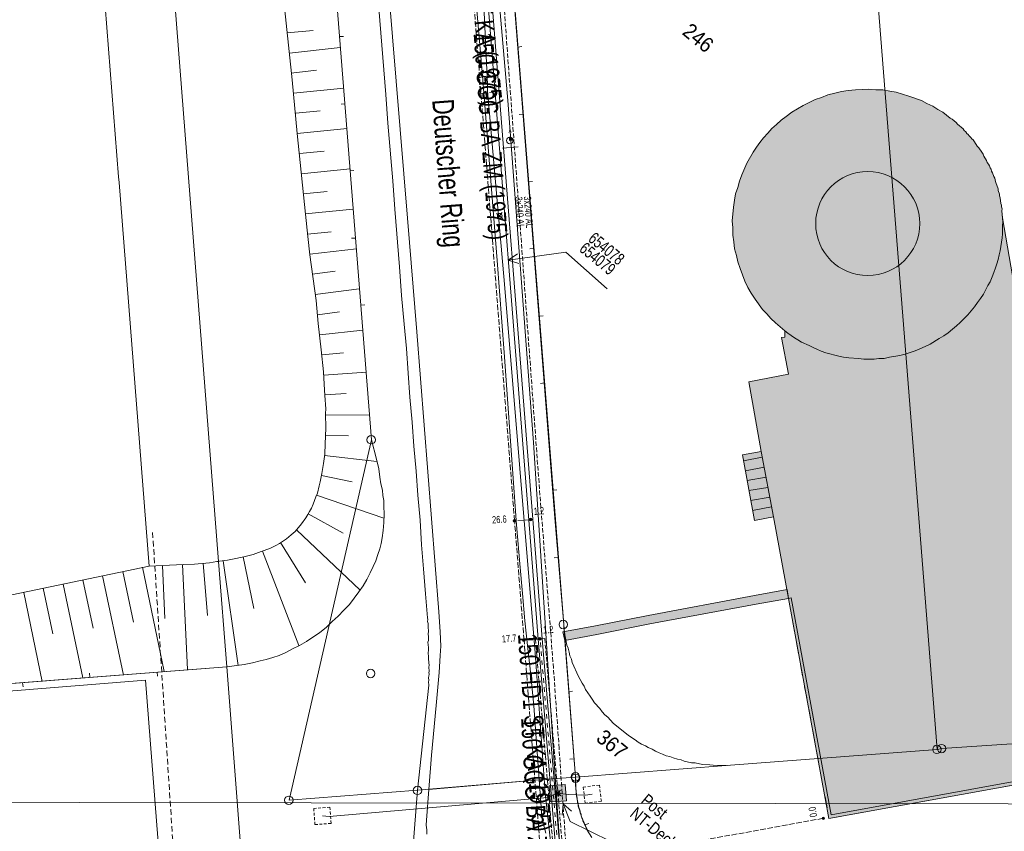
# Model space of a CAD drawing. Header units: metres. Extents: x -740 to 758, y -633 to 854.
# Tile 517 of 656: x -131 to -58, y -125 to -65. Entities that reach past the tile are written whole.
import ezdxf

# ---------------------------------------------------------------- set-up
doc = ezdxf.new("R2010")
doc.units = ezdxf.units.M
doc.header["$MEASUREMENT"] = 0
for name, pattern in [('208_125', [0.3328, 0.208, -0.1248]), ('333_125', [0.4576, 0.3328, -0.1248]), ('333_333', [0.6656, 0.3328, -0.3328]), ('416_125', [0.5408, 0.416, -0.1248]), ('416_208', [0.624, 0.416, -0.208]), ('832_832', [1.664, 0.832, -0.832])]:
    doc.linetypes.add(name, pattern=pattern)
for name, color, linetype in [('Gas.LOVION', 7, 'Continuous'), ('Gis.LOVION', 7, 'Continuous'), ('Grundkarte.LOVION', 7, 'Continuous'), ('Grundkarte_Text.LOVION', 7, 'Continuous'), ('Strom.LOVION', 7, 'Continuous'), ('StromBemass.LOVION', 7, 'Continuous'), ('Telko.LOVION', 7, 'Continuous'), ('ViewBounds.LOVION', 7, 'Continuous'), ('Wasser.LOVION', 7, 'Continuous')]:
    doc.layers.add(name, color=color, linetype=linetype)
doc.styles.add('ERSTELLTER_STIL_1', font='arial.ttf')

msp = doc.modelspace()

# ---------------------------------------------------------------- hatches: boundary and pattern name
at = {"layer": 'Grundkarte.LOVION', "linetype": 'Continuous', "lineweight": 18}
for points in [[(-75.529, -73.226), (-75.852, -73.553), (-76.142, -73.907), (-76.374, -74.254), (-76.633, -74.634), (-77.085, -75.447), (-77.473, -76.313), (-77.635, -76.772), (-77.765, -77.257), (-77.927, -77.717), (-77.999, -78.196), (-78.096, -78.708), (-78.175, -79.721), (-78.123, -80.248), (-78.13, -80.781), (-78.052, -81.275), (-78.001, -81.802), (-77.864, -82.292), (-77.76, -82.754), (-77.591, -83.27), (-77.428, -83.727), (-77.233, -84.21), (-77.012, -84.661), (-76.764, -85.08), (-76.484, -85.526), (-75.935, -86.3), (-75.608, -86.623), (-75.308, -86.977), (-74.98, -87.3), (-74.273, -87.881), (-74.286, -88.355), (-74.52, -88.378), (-74.017, -91.107), (-76.948, -91.66), (-76.029, -96.831), (-75.112, -101.677), (-74.016, -107.747), (-71.002, -124.063), (-18.957, -114.659), (-19.018, -114.34), (-19.061, -114.197), (-18.801, -114.142), (-24.538, -82.664), (-24.656, -82.675), (-24.699, -82.532), (-25.774, -82.726), (-25.794, -82.816), (-56.68, -87.964), (-58.127, -79.505), (-58.179, -78.978), (-58.164, -78.829), (-58.207, -78.685), (-58.219, -78.568), (-58.262, -78.424), (-58.303, -78.015), (-58.346, -77.871), (-58.358, -77.754), (-58.445, -77.467), (-58.456, -77.35), (-58.543, -77.063), (-58.613, -76.951), (-58.657, -76.808), (-58.668, -76.691), (-58.712, -76.547), (-58.782, -76.436), (-58.869, -76.149), (-58.939, -76.037), (-58.983, -75.894), (-59.053, -75.783), (-59.096, -75.639), (-59.166, -75.528), (-59.269, -75.39), (-59.312, -75.246), (-59.522, -74.912), (-59.566, -74.769), (-59.668, -74.631), (-59.878, -74.297), (-60.006, -74.191), (-60.216, -73.857), (-60.319, -73.719), (-60.415, -73.64), (-60.485, -73.528), (-60.614, -73.423), (-60.684, -73.311), (-60.78, -73.232), (-60.85, -73.121), (-60.978, -73.015), (-61.048, -72.904), (-61.466, -72.56), (-61.568, -72.423), (-61.858, -72.185), (-62.013, -72.111), (-62.559, -71.662), (-62.933, -71.463), (-63.313, -71.204), (-63.746, -71.01), (-64.152, -70.784), (-65.071, -70.46), (-65.556, -70.33), (-66.015, -70.168), (-66.495, -70.097), (-67.007, -69.999), (-67.54, -69.992), (-68.046, -69.953), (-69.047, -69.991), (-69.574, -70.043), (-70.069, -70.121), (-70.558, -70.257), (-71.079, -70.367), (-71.563, -70.562), (-72.02, -70.725), (-72.922, -71.168), (-73.761, -71.664), (-74.174, -71.97), (-74.561, -72.245), (-74.884, -72.572), (-75.238, -72.872)], [(-75.112, -101.677), (-76.029, -96.831), (-77.423, -97.085), (-76.532, -101.964)], [(-74.111, -107.077), (-76.521, -107.519), (-84.415, -109), (-88.33, -109.767), (-90.74, -110.21), (-90.586, -110.875), (-88.209, -110.406), (-84.294, -109.639), (-76.399, -108.158), (-74.016, -107.747)]]:
    msp.add_hatch(color=254, dxfattribs=at).paths.add_polyline_path(points)
at = {"layer": 'StromBemass.LOVION', "linetype": 'Continuous', "lineweight": 13}
for points in [[(-94.259, -102.046), (-94.252, -102.036), (-94.246, -102.026), (-94.242, -102.015), (-94.239, -102.004), (-94.238, -101.992), (-94.238, -101.98), (-94.239, -101.969), (-94.242, -101.957), (-94.247, -101.946), (-94.252, -101.936), (-94.259, -101.927), (-94.267, -101.918), (-94.276, -101.911), (-94.286, -101.904), (-94.297, -101.9), (-94.308, -101.896), (-94.32, -101.894), (-94.331, -101.893), (-94.343, -101.894), (-94.355, -101.896), (-94.366, -101.9), (-94.376, -101.905), (-94.386, -101.911), (-94.395, -101.919), (-94.403, -101.927), (-94.41, -101.937), (-94.416, -101.947), (-94.42, -101.958), (-94.423, -101.969), (-94.424, -101.981), (-94.424, -101.993), (-94.423, -102.004), (-94.42, -102.016), (-94.416, -102.027), (-94.41, -102.037), (-94.403, -102.046), (-94.395, -102.055), (-94.386, -102.062), (-94.376, -102.069), (-94.365, -102.074), (-94.354, -102.077), (-94.343, -102.079), (-94.331, -102.08), (-94.319, -102.079), (-94.308, -102.077), (-94.296, -102.073), (-94.286, -102.068), (-94.276, -102.062), (-94.267, -102.054)], [(-93.052, -101.949), (-93.045, -101.939), (-93.039, -101.929), (-93.035, -101.918), (-93.032, -101.906), (-93.03, -101.895), (-93.03, -101.883), (-93.032, -101.871), (-93.035, -101.86), (-93.039, -101.849), (-93.045, -101.838), (-93.052, -101.829), (-93.06, -101.82), (-93.069, -101.813), (-93.079, -101.806), (-93.09, -101.801), (-93.101, -101.798), (-93.113, -101.795), (-93.125, -101.795), (-93.137, -101.795), (-93.148, -101.798), (-93.159, -101.801), (-93.17, -101.807), (-93.18, -101.813), (-93.189, -101.82), (-93.197, -101.829), (-93.204, -101.839), (-93.21, -101.849), (-93.214, -101.86), (-93.217, -101.872), (-93.219, -101.883), (-93.219, -101.895), (-93.217, -101.907), (-93.214, -101.918), (-93.21, -101.929), (-93.204, -101.94), (-93.197, -101.949), (-93.189, -101.958), (-93.18, -101.965), (-93.17, -101.972), (-93.159, -101.977), (-93.148, -101.98), (-93.136, -101.982), (-93.124, -101.983), (-93.112, -101.982), (-93.101, -101.98), (-93.09, -101.976), (-93.079, -101.971), (-93.069, -101.965), (-93.06, -101.957)], [(-93.555, -110.909), (-93.549, -110.899), (-93.543, -110.889), (-93.539, -110.878), (-93.536, -110.867), (-93.534, -110.855), (-93.535, -110.844), (-93.536, -110.832), (-93.539, -110.821), (-93.543, -110.81), (-93.549, -110.8), (-93.556, -110.791), (-93.564, -110.782), (-93.573, -110.775), (-93.582, -110.769), (-93.593, -110.764), (-93.604, -110.76), (-93.615, -110.758), (-93.627, -110.758), (-93.639, -110.758), (-93.65, -110.761), (-93.661, -110.764), (-93.671, -110.769), (-93.681, -110.775), (-93.69, -110.783), (-93.698, -110.791), (-93.705, -110.801), (-93.71, -110.811), (-93.715, -110.822), (-93.717, -110.833), (-93.719, -110.844), (-93.719, -110.856), (-93.717, -110.868), (-93.714, -110.879), (-93.71, -110.89), (-93.705, -110.9), (-93.698, -110.909), (-93.69, -110.917), (-93.681, -110.925), (-93.671, -110.931), (-93.66, -110.936), (-93.649, -110.939), (-93.638, -110.942), (-93.626, -110.942), (-93.615, -110.942), (-93.603, -110.939), (-93.592, -110.936), (-93.582, -110.931), (-93.572, -110.925), (-93.563, -110.917)], [(-92.363, -110.803), (-92.356, -110.794), (-92.35, -110.784), (-92.346, -110.773), (-92.343, -110.762), (-92.342, -110.75), (-92.342, -110.738), (-92.343, -110.727), (-92.346, -110.716), (-92.35, -110.705), (-92.356, -110.695), (-92.363, -110.685), (-92.371, -110.677), (-92.38, -110.669), (-92.39, -110.663), (-92.4, -110.658), (-92.411, -110.655), (-92.423, -110.653), (-92.434, -110.652), (-92.446, -110.653), (-92.457, -110.655), (-92.469, -110.658), (-92.479, -110.663), (-92.489, -110.67), (-92.498, -110.677), (-92.506, -110.686), (-92.513, -110.695), (-92.518, -110.705), (-92.522, -110.716), (-92.525, -110.727), (-92.527, -110.739), (-92.527, -110.751), (-92.525, -110.762), (-92.522, -110.773), (-92.518, -110.784), (-92.512, -110.794), (-92.505, -110.804), (-92.497, -110.812), (-92.488, -110.82), (-92.479, -110.826), (-92.468, -110.831), (-92.457, -110.834), (-92.445, -110.837), (-92.434, -110.837), (-92.422, -110.836), (-92.411, -110.834), (-92.4, -110.831), (-92.389, -110.826), (-92.379, -110.819), (-92.37, -110.812)], [(-71.347, -124.118), (-71.34, -124.108), (-71.334, -124.098), (-71.33, -124.086), (-71.327, -124.075), (-71.326, -124.063), (-71.326, -124.051), (-71.327, -124.039), (-71.33, -124.027), (-71.335, -124.016), (-71.34, -124.006), (-71.348, -123.996), (-71.356, -123.987), (-71.365, -123.979), (-71.375, -123.973), (-71.386, -123.968), (-71.398, -123.964), (-71.409, -123.962), (-71.421, -123.961), (-71.433, -123.962), (-71.445, -123.964), (-71.457, -123.968), (-71.468, -123.973), (-71.478, -123.98), (-71.487, -123.987), (-71.495, -123.996), (-71.502, -124.006), (-71.508, -124.017), (-71.512, -124.028), (-71.515, -124.039), (-71.517, -124.051), (-71.517, -124.063), (-71.515, -124.075), (-71.512, -124.087), (-71.508, -124.098), (-71.502, -124.109), (-71.495, -124.118), (-71.486, -124.127), (-71.477, -124.135), (-71.467, -124.141), (-71.456, -124.146), (-71.445, -124.15), (-71.433, -124.152), (-71.421, -124.153), (-71.409, -124.152), (-71.397, -124.15), (-71.386, -124.146), (-71.375, -124.141), (-71.365, -124.134), (-71.355, -124.127)]]:
    msp.add_hatch(color=7, dxfattribs=at).paths.add_polyline_path(points)
at = {"layer": 'Telko.LOVION', "linetype": 'Continuous', "lineweight": 13}
for points in [[(-94.424, -73.743), (-94.44, -73.73), (-94.448, -73.642), (-94.577, -73.537), (-94.606, -73.54), (-94.638, -73.513), (-94.697, -73.519), (-94.687, -73.769)], [(-90.562, -121.557), (-91.749, -121.658), (-91.677, -122.848), (-90.474, -122.76)]]:
    msp.add_hatch(color=7, dxfattribs=at).paths.add_polyline_path(points)

# ---------------------------------------------------------------- linework, layer by layer
at = {"layer": 'Gas.LOVION', "color": 1, "linetype": 'Continuous', "lineweight": 18}
msp.add_lwpolyline([(-90.487, -130.18), (-90.516, -129.887), (-90.749, -129.614), (-90.777, -129.026), (-91.412, -119.512), (-92.926, -96.163), (-94.83, -70.798), (-96.651, -49.755), (-98.916, -26.893), (-100.112, -17.833)], dxfattribs=at)
at = {"layer": 'Gis.LOVION', "color": 44, "linetype": '416_208', "lineweight": 18}
msp.add_lwpolyline([(-121.164, -102.84), (-119.175, -133.31)], dxfattribs=at)
at = {"layer": 'Grundkarte.LOVION', "color": 8, "linetype": 'Continuous', "lineweight": 18}
for points in [[(-91.732, -96.741), (-96.939, -30.483), (-96.995, -29.306), (-96.907, -28.086), (-96.697, -26.913), (-96.428, -25.734), (-96.063, -24.634), (-95.58, -23.523), (-95.033, -22.464), (-94.364, -21.453), (-93.63, -20.495), (-92.8, -19.616), (-91.932, -18.821), (-70.791, -20.419)], [(-70.745, -20.888), (-62.988, -118.964), (-78.305, -120.107), (-78.539, -120.13), (-79.604, -120.116), (-79.844, -120.08), (-80.377, -120.073), (-80.921, -119.949), (-81.187, -119.946), (-81.732, -119.821), (-81.977, -119.727), (-82.249, -119.665), (-82.554, -119.577), (-82.799, -119.482), (-83.071, -119.42), (-83.349, -119.3), (-83.595, -119.206), (-83.873, -119.085), (-84.124, -118.932), (-84.402, -118.812), (-84.621, -118.685), (-84.899, -118.565), (-85.15, -118.412), (-85.375, -118.227), (-85.878, -117.921), (-87.003, -116.997), (-87.4, -116.563), (-87.625, -116.378), (-87.823, -116.161), (-87.995, -115.912), (-88.393, -115.478), (-88.565, -115.229), (-88.705, -115.006), (-89.049, -114.507), (-89.163, -114.253), (-89.303, -114.03), (-89.448, -113.748), (-89.588, -113.526), (-90.043, -112.506), (-90.098, -112.246), (-90.211, -111.991), (-90.266, -111.73), (-90.354, -111.443), (-90.435, -111.214), (-90.6, -110.433), (-90.623, -110.198), (-90.678, -109.938), (-90.674, -109.671), (-96.939, -30.483)], [(-110.136, -30.029), (-108.387, -52.144), (-107.699, -61.002), (-104.931, -95.962), (-111.034, -122.716), (-101.531, -121.964), (-102.119, -129.558), (-102.288, -130.55), (-102.689, -131.89), (-114.13, -132.772), (-115.666, -112.824), (-116.284, -104.993), (-119.64, -61.904), (-121.097, -43.367), (-119.64, -61.904), (-116.284, -104.993), (-115.666, -112.824), (-114.13, -132.772), (-119.996, -133.227), (-185.413, -138.264)], [(-96.939, -30.483), (-90.674, -109.671), (-89.804, -120.995), (-92.21, -121.171), (-100.387, -121.882), (-101.531, -121.964), (-111.034, -122.716), (-104.931, -95.962), (-107.699, -61.002)], [(-91.997, -125.17), (-92.084, -124.883), (-92.095, -124.766), (-92.139, -124.622), (-92.15, -124.505), (-92.237, -124.218), (-92.249, -124.101), (-92.292, -123.957), (-92.333, -123.547), (-92.503, -121.2), (-92.892, -115.711), (-93.161, -112.959), (-93.359, -111.234), (-93.569, -109.393), (-93.737, -107.37), (-93.922, -105.171), (-94.176, -102.27), (-95.099, -89.504), (-95.62, -82.668), (-96.693, -68.97), (-99.947, -31.457)], [(-125.826, -49.12), (-124.815, -62.173), (-123.685, -76.456), (-123.645, -76.866), (-121.422, -105.348)], [(-104.931, -95.962), (-107.699, -61.002)], [(-100.827, -125.235), (-100.83, -124.91), (-100.864, -124.559), (-100.84, -124.202), (-100.68, -121.91), (-100.484, -119.379), (-100.136, -115.68), (-99.902, -113.234), (-99.847, -111.987), (-99.798, -111.273), (-99.843, -110.213), (-99.928, -108.744), (-101.576, -87.95), (-102.251, -79.533), (-103.655, -62.764)], [(-104.398, -63.931), (-103.859, -70.351), (-103.711, -72.464), (-103.352, -76.744), (-103.204, -78.858), (-102.845, -83.138), (-102.697, -85.252), (-102.518, -87.392), (-102.34, -89.207), (-102.221, -91.027), (-102.076, -92.816), (-101.925, -94.663), (-101.78, -96.452), (-101.628, -98.299), (-101.483, -100.088), (-101.332, -101.935), (-101.213, -103.756), (-101.068, -105.545), (-100.917, -107.392), (-100.771, -109.181), (-100.76, -109.298), (-100.775, -109.447), (-100.731, -109.591), (-100.72, -109.708), (-100.735, -109.857), (-100.701, -110.208), (-100.716, -110.358), (-100.693, -110.592), (-100.708, -110.741), (-100.696, -110.858), (-100.743, -110.981), (-100.703, -111.391), (-100.712, -111.599), (-100.727, -111.748), (-100.693, -112.099), (-100.708, -112.248), (-100.662, -112.717), (-100.683, -112.808), (-100.649, -113.159), (-100.669, -113.25), (-100.658, -113.367), (-100.673, -113.516), (-100.693, -113.607), (-100.671, -113.841), (-100.691, -113.931), (-100.668, -114.166), (-101.531, -121.964)], [(-106.999, -66.047), (-107.323, -66.049)], [(-93.773, -66.793), (-94.066, -66.822)], [(-107.188, -71.06), (-106.895, -71.032)], [(-93.989, -71.839), (-93.696, -71.81)], [(-106.233, -75.992), (-106.526, -76.02)], [(-93.002, -76.796), (-93.295, -76.825)], [(-106.423, -81.005), (-106.098, -81.003)], [(-93.192, -81.81), (-92.899, -81.781)], [(-105.436, -85.963), (-105.728, -85.991)], [(-92.205, -86.767), (-92.497, -86.796)], [(-105.625, -90.976), (-105.332, -90.947)], [(-92.394, -91.781), (-92.101, -91.752)], [(-90.674, -109.671), (-91.302, -102.048), (-91.732, -96.741)], [(-91.179, -99.672), (-91.472, -99.7)], [(-76.532, -101.964), (-75.112, -101.677)], [(-91.395, -104.717), (-91.103, -104.689)], [(-90.674, -109.671), (-90.586, -110.875), (-89.804, -120.995), (-89.792, -121.112), (-89.782, -121.82), (-89.714, -122.523), (-89.554, -123.246), (-89.368, -123.937), (-89.065, -124.617), (-88.768, -125.238)], [(-150.749, -115.545), (-115.666, -112.824)], [(-190.106, -134.407), (-190.334, -130.558), (-189.158, -130.502), (-188.788, -135.49), (-161.238, -133.417), (-146.512, -132.273), (-146.31, -132.224), (-120.405, -130.253), (-121.689, -113.797), (-151.219, -116.182)], [(-125.847, -113.288), (-125.819, -113.58)], [(-120.802, -113.504), (-120.83, -113.211)], [(-130.773, -114.301), (-130.801, -114.008)], [(-90.012, -114.631), (-90.305, -114.66)], [(-88.596, -125.488), (-88.946, -124.931), (-88.984, -124.846), (-89.028, -124.702), (-89.168, -124.479), (-89.179, -124.362), (-89.249, -124.251), (-89.293, -124.107), (-89.33, -124.022), (-89.374, -123.879), (-89.386, -123.762), (-89.456, -123.65), (-89.467, -123.533), (-89.511, -123.39), (-89.548, -123.305), (-89.592, -123.161), (-89.603, -123.044), (-89.647, -122.901), (-89.681, -122.549), (-89.725, -122.406), (-89.805, -121.586), (-89.79, -121.437), (-89.802, -121.32), (-89.781, -121.229), (-89.804, -120.995), (-78.305, -120.107), (-62.988, -118.964), (-62.643, -118.871), (-52.218, -118.177)], [(-90.228, -119.677), (-89.936, -119.648)], [(-102.119, -129.558), (-101.531, -121.964), (-100.387, -121.882), (-92.21, -121.171), (-89.804, -120.995), (-89.781, -121.229), (-89.802, -121.32), (-89.79, -121.437), (-89.805, -121.586), (-89.725, -122.406), (-89.681, -122.549), (-89.647, -122.901), (-89.603, -123.044), (-89.592, -123.161), (-89.548, -123.305), (-89.511, -123.39), (-89.467, -123.533), (-89.456, -123.65), (-89.386, -123.762), (-89.374, -123.879), (-89.33, -124.022), (-89.293, -124.107), (-89.249, -124.251), (-89.179, -124.362), (-89.168, -124.479), (-89.028, -124.702), (-88.984, -124.846), (-88.946, -124.931), (-88.596, -125.488)], [(-88.816, -124.445), (-89.103, -124.532)]]:
    msp.add_lwpolyline(points, dxfattribs=at)
for points in [[(-70.791, -20.419), (-4.597, -25.445), (-7.673, -71.971), (-10.802, -118.561), (-18.055, -118.147), (-21.332, -117.877), (-31.48, -117.775), (-41.844, -117.872), (-52.218, -118.177), (-62.643, -118.871), (-62.988, -118.964), (-70.745, -20.888)], [(-89.804, -120.995), (-90.674, -109.671), (-90.678, -109.938), (-90.623, -110.198), (-90.6, -110.433), (-90.435, -111.214), (-90.354, -111.443), (-90.266, -111.73), (-90.211, -111.991), (-90.098, -112.246), (-90.043, -112.506), (-89.588, -113.526), (-89.448, -113.748), (-89.303, -114.03), (-89.163, -114.253), (-89.049, -114.507), (-88.705, -115.006), (-88.565, -115.229), (-88.393, -115.478), (-87.995, -115.912), (-87.823, -116.161), (-87.625, -116.378), (-87.4, -116.563), (-87.003, -116.997), (-85.878, -117.921), (-85.375, -118.227), (-85.15, -118.412), (-84.899, -118.565), (-84.621, -118.685), (-84.402, -118.812), (-84.124, -118.932), (-83.873, -119.085), (-83.595, -119.206), (-83.349, -119.3), (-83.071, -119.42), (-82.799, -119.482), (-82.554, -119.577), (-82.249, -119.665), (-81.977, -119.727), (-81.732, -119.821), (-81.187, -119.946), (-80.921, -119.949), (-80.377, -120.073), (-79.844, -120.08), (-79.604, -120.116), (-78.539, -120.13), (-78.305, -120.107)]]:
    msp.add_lwpolyline(points, close=True, dxfattribs=at)
at = {"layer": 'Grundkarte.LOVION', "color": 253, "linetype": 'Continuous', "lineweight": 18}
for points in [[(-96.939, -30.483), (-90.674, -109.671), (-89.804, -120.995), (-92.21, -121.171), (-100.387, -121.882), (-101.531, -121.964), (-100.668, -114.166), (-100.691, -113.931), (-100.671, -113.841), (-100.693, -113.607), (-100.673, -113.516), (-100.658, -113.367), (-100.669, -113.25), (-100.649, -113.159), (-100.683, -112.808), (-100.662, -112.717), (-100.708, -112.248), (-100.693, -112.099), (-100.727, -111.748), (-100.712, -111.599), (-100.703, -111.391), (-100.743, -110.981), (-100.696, -110.858), (-100.708, -110.741), (-100.693, -110.592), (-100.716, -110.358), (-100.701, -110.208), (-100.735, -109.857), (-100.72, -109.708), (-100.731, -109.591), (-100.775, -109.447), (-100.76, -109.298), (-100.771, -109.181), (-100.917, -107.392), (-101.068, -105.545), (-101.213, -103.756), (-101.332, -101.935), (-101.483, -100.088), (-101.628, -98.299), (-101.78, -96.452), (-101.925, -94.663), (-102.076, -92.816), (-102.221, -91.027), (-102.34, -89.207), (-102.518, -87.392), (-102.697, -85.252), (-102.845, -83.138), (-103.204, -78.858), (-103.352, -76.744), (-103.711, -72.464), (-103.859, -70.351), (-104.398, -63.931)], [(-88.596, -125.488), (-88.946, -124.931), (-88.984, -124.846), (-89.028, -124.702), (-89.168, -124.479), (-89.179, -124.362), (-89.249, -124.251), (-89.293, -124.107), (-89.33, -124.022), (-89.374, -123.879), (-89.386, -123.762), (-89.456, -123.65), (-89.467, -123.533), (-89.511, -123.39), (-89.548, -123.305), (-89.592, -123.161), (-89.603, -123.044), (-89.647, -122.901), (-89.681, -122.549), (-89.725, -122.406), (-89.805, -121.586), (-89.79, -121.437), (-89.802, -121.32), (-89.781, -121.229), (-89.804, -120.995), (-90.674, -109.671), (-96.939, -30.483)], [(-111.773, -32.022), (-111.188, -31.965), (-109.745, -50.651), (-108.934, -61.064), (-111.66, -61.301), (-113.89, -61.46), (-119.64, -61.904), (-121.097, -43.367), (-119.64, -61.904), (-116.284, -104.993), (-115.666, -112.824), (-114.13, -132.772), (-119.996, -133.227), (-185.413, -138.264)], [(-148.447, -110.975), (-121.422, -105.348), (-118.892, -105.219), (-118.067, -105.197), (-116.954, -105.088), (-116.401, -105.005), (-116.284, -104.993), (-119.64, -61.904), (-113.89, -61.46), (-111.66, -61.301), (-108.934, -61.064), (-109.745, -50.651), (-111.188, -31.965), (-111.773, -32.022)], [(-99.947, -31.457), (-96.693, -68.97), (-95.62, -82.668), (-95.099, -89.504), (-94.176, -102.27), (-93.922, -105.171), (-93.737, -107.37), (-93.569, -109.393), (-93.359, -111.234), (-93.161, -112.959), (-92.892, -115.711), (-92.503, -121.2), (-100.68, -121.91), (-100.484, -119.379), (-100.136, -115.68), (-99.902, -113.234), (-99.847, -111.987), (-99.798, -111.273), (-99.843, -110.213), (-99.928, -108.744), (-101.576, -87.95), (-102.251, -79.533), (-103.655, -62.764)], [(-114.13, -132.772), (-115.666, -112.824), (-116.284, -104.993), (-119.64, -61.904)], [(-104.398, -63.931), (-103.859, -70.351), (-103.711, -72.464), (-103.352, -76.744), (-103.204, -78.858), (-102.845, -83.138), (-102.697, -85.252), (-102.518, -87.392), (-102.34, -89.207), (-102.221, -91.027), (-102.076, -92.816), (-101.925, -94.663), (-101.78, -96.452), (-101.628, -98.299), (-101.483, -100.088), (-101.332, -101.935), (-101.213, -103.756), (-101.068, -105.545), (-100.917, -107.392), (-100.771, -109.181), (-100.76, -109.298), (-100.775, -109.447), (-100.731, -109.591), (-100.72, -109.708), (-100.735, -109.857), (-100.701, -110.208), (-100.716, -110.358), (-100.693, -110.592), (-100.708, -110.741), (-100.696, -110.858), (-100.743, -110.981), (-100.703, -111.391), (-100.712, -111.599), (-100.727, -111.748), (-100.693, -112.099), (-100.708, -112.248), (-100.662, -112.717), (-100.683, -112.808), (-100.649, -113.159), (-100.669, -113.25), (-100.658, -113.367), (-100.673, -113.516), (-100.693, -113.607), (-100.671, -113.841), (-100.691, -113.931), (-100.668, -114.166), (-101.531, -121.964), (-102.119, -129.558)], [(-104.398, -63.931), (-103.859, -70.351), (-103.711, -72.464), (-103.352, -76.744), (-103.204, -78.858), (-102.845, -83.138), (-102.697, -85.252), (-102.518, -87.392), (-102.34, -89.207), (-102.221, -91.027), (-102.076, -92.816), (-101.925, -94.663), (-101.78, -96.452), (-101.628, -98.299), (-101.483, -100.088), (-101.332, -101.935), (-101.213, -103.756), (-101.068, -105.545), (-100.917, -107.392), (-100.771, -109.181), (-100.76, -109.298), (-100.775, -109.447), (-100.731, -109.591), (-100.72, -109.708), (-100.735, -109.857), (-100.701, -110.208), (-100.716, -110.358), (-100.693, -110.592), (-100.708, -110.741), (-100.696, -110.858), (-100.743, -110.981), (-100.703, -111.391), (-100.712, -111.599), (-100.727, -111.748), (-100.693, -112.099), (-100.708, -112.248), (-100.662, -112.717), (-100.683, -112.808), (-100.649, -113.159), (-100.669, -113.25), (-100.658, -113.367), (-100.673, -113.516), (-100.693, -113.607), (-100.671, -113.841), (-100.691, -113.931), (-100.668, -114.166), (-101.531, -121.964), (-102.119, -129.558)], [(-120.405, -130.253), (-121.689, -113.797), (-151.219, -116.182)]]:
    msp.add_lwpolyline(points, dxfattribs=at)
at = {"layer": 'Grundkarte.LOVION', "color": 7, "linetype": 'Continuous', "lineweight": 13}
for points in [[(-151.25, -115.564), (-115.666, -112.824), (-114.384, -112.64), (-113.745, -112.518), (-113.198, -112.376), (-112.735, -112.272), (-112.246, -112.135), (-111.789, -111.972), (-111.279, -111.745), (-110.801, -111.492), (-110.265, -111.232), (-109.761, -110.946), (-108.764, -110.258), (-108.298, -109.887), (-107.838, -109.458), (-107.404, -109.061), (-106.975, -108.605), (-106.573, -108.182), (-106.204, -107.732), (-105.866, -107.255), (-105.555, -106.811), (-105.276, -106.341), (-105.029, -105.843), (-104.808, -105.379), (-104.614, -104.946), (-104.452, -104.487), (-104.316, -104.06), (-104.207, -103.665), (-104.13, -103.243), (-104.065, -102.705), (-104.005, -102.108), (-104.003, -101.517), (-104.008, -100.867), (-104.016, -100.483), (-104.082, -100.106), (-104.122, -99.696), (-104.227, -99.233), (-104.305, -98.738), (-104.394, -98.126), (-104.553, -97.403), (-104.931, -95.962), (-107.699, -61.002)], [(-111.66, -61.301), (-110.822, -69.258), (-110.433, -73.24), (-109.817, -79.238), (-109.657, -80.878), (-109.493, -82.251), (-109.044, -85.636), (-108.878, -87.334), (-108.657, -89.292), (-108.496, -90.932), (-108.437, -91.842), (-108.383, -92.694), (-108.318, -93.663), (-108.342, -94.02), (-108.324, -95.112), (-108.359, -96.268), (-108.402, -97.04), (-108.482, -97.728), (-108.616, -98.48), (-108.734, -99.083), (-108.822, -99.387), (-108.947, -99.931), (-109.067, -100.209), (-109.25, -100.759), (-109.371, -101.037), (-109.523, -101.288), (-109.65, -101.507), (-109.802, -101.759), (-110.114, -102.203), (-110.589, -102.781), (-110.891, -103.018), (-111.246, -103.318), (-111.744, -103.663), (-112.026, -103.808), (-112.477, -104.03), (-113.104, -104.269), (-113.704, -104.475), (-114.395, -104.661), (-115.236, -104.832), (-115.613, -104.898), (-116.401, -105.005), (-116.954, -105.088), (-118.067, -105.197), (-118.892, -105.219), (-121.422, -105.348), (-148.447, -110.975)], [(-111.192, -65.777), (-109.26, -65.588)], [(-111.017, -67.267), (-107.243, -66.869)], [(-110.9, -68.763), (-109, -68.548)], [(-110.725, -70.254), (-106.978, -69.887)], [(-110.55, -71.744), (-108.735, -71.566)], [(-110.433, -73.24), (-106.744, -72.879)], [(-110.258, -74.73), (-108.443, -74.552)], [(-110.141, -76.226), (-106.511, -75.871)], [(-109.966, -77.716), (-108.209, -77.544)], [(-109.849, -79.212), (-106.278, -78.863)], [(-109.674, -80.702), (-107.917, -80.53)], [(-109.499, -82.192), (-106.05, -81.796)], [(-109.323, -83.683), (-107.631, -83.458)], [(-109.116, -85.199), (-105.849, -84.762)], [(-108.941, -86.69), (-107.307, -86.471)], [(-108.766, -88.18), (-105.577, -87.838)], [(-108.59, -89.67), (-107.009, -89.515)], [(-108.474, -91.166), (-105.332, -90.947)], [(-108.389, -92.635), (-106.802, -92.539)], [(-108.331, -94.137), (-105.082, -94.115)], [(-108.331, -95.644), (-106.642, -95.686)], [(-108.422, -97.131), (-104.536, -97.579)], [(-108.631, -98.629), (-106.369, -99.088)], [(-109.02, -100.086), (-104.007, -101.783)], [(-109.623, -101.475), (-107.03, -102.906)], [(-110.483, -102.653), (-105.76, -107.127)], [(-111.691, -103.598), (-109.833, -106.579)], [(-113.019, -104.231), (-110.324, -111.238)], [(-117.423, -105.134), (-117.104, -109.004)], [(-115.933, -104.959), (-114.82, -112.712)], [(-114.454, -104.667), (-113.666, -108.491)], [(-123.363, -105.744), (-122.581, -109.51)], [(-121.916, -105.426), (-120.303, -113.159)], [(-120.42, -105.309), (-120.245, -109.223)], [(-118.951, -105.224), (-118.573, -113.02)], [(-126.347, -106.361), (-125.582, -109.951)], [(-124.868, -106.069), (-123.321, -113.425)], [(-130.719, -107.291), (-129.364, -113.897)], [(-129.272, -106.972), (-128.557, -110.361)], [(-127.794, -106.68), (-126.345, -113.632)]]:
    msp.add_lwpolyline(points, dxfattribs=at)
at = {"layer": 'Grundkarte.LOVION', "color": 7, "linetype": 'Continuous', "lineweight": 13, "flags": 128}
msp.add_lwpolyline([(-56.68, -87.964), (-58.127, -79.505), (-58.179, -78.978), (-58.164, -78.829), (-58.207, -78.685), (-58.219, -78.568), (-58.262, -78.424), (-58.303, -78.015), (-58.346, -77.871), (-58.358, -77.754), (-58.445, -77.467), (-58.456, -77.35), (-58.543, -77.063), (-58.613, -76.951), (-58.657, -76.808), (-58.668, -76.691), (-58.712, -76.547), (-58.782, -76.436), (-58.869, -76.149), (-58.939, -76.037), (-58.983, -75.894), (-59.053, -75.783), (-59.096, -75.639), (-59.166, -75.528), (-59.269, -75.39), (-59.312, -75.246), (-59.522, -74.912), (-59.566, -74.769), (-59.668, -74.631), (-59.878, -74.297), (-60.006, -74.191), (-60.216, -73.857), (-60.319, -73.719), (-60.415, -73.64), (-60.485, -73.528), (-60.614, -73.423), (-60.684, -73.311), (-60.78, -73.232), (-60.85, -73.121), (-60.978, -73.015), (-61.048, -72.904), (-61.466, -72.56), (-61.568, -72.423), (-61.858, -72.185), (-62.013, -72.111), (-62.559, -71.662), (-62.933, -71.463), (-63.313, -71.204), (-63.746, -71.01), (-64.152, -70.784), (-65.071, -70.46), (-65.556, -70.33), (-66.015, -70.168), (-66.495, -70.097), (-67.007, -69.999), (-67.54, -69.992), (-68.046, -69.953), (-69.047, -69.991), (-69.574, -70.043), (-70.069, -70.121), (-70.558, -70.257), (-71.079, -70.367), (-71.563, -70.562), (-72.02, -70.725), (-72.922, -71.168), (-73.761, -71.664), (-74.174, -71.97), (-74.561, -72.245), (-74.884, -72.572), (-75.238, -72.872), (-75.529, -73.226), (-75.852, -73.553), (-76.142, -73.907), (-76.374, -74.254), (-76.633, -74.634), (-77.085, -75.447), (-77.473, -76.313), (-77.635, -76.772), (-77.765, -77.257), (-77.927, -77.717), (-77.999, -78.196), (-78.096, -78.708), (-78.175, -79.721), (-78.123, -80.248), (-78.13, -80.781), (-78.052, -81.275), (-78.001, -81.802), (-77.864, -82.292), (-77.76, -82.754), (-77.591, -83.27), (-77.428, -83.727), (-77.233, -84.21), (-77.012, -84.661), (-76.764, -85.08), (-76.484, -85.526), (-75.935, -86.3), (-75.608, -86.623), (-75.308, -86.977), (-74.98, -87.3), (-74.273, -87.881), (-74.286, -88.355), (-74.52, -88.378), (-74.017, -91.107), (-76.948, -91.66), (-76.029, -96.831), (-75.112, -101.677), (-74.016, -107.747), (-71.002, -124.063), (-18.957, -114.659)], dxfattribs=at)
at = {"layer": 'Grundkarte.LOVION', "color": 251, "linetype": 'Continuous', "lineweight": 13}
for points in [[(-74.273, -87.881), (-74.98, -87.3), (-75.308, -86.977), (-75.608, -86.623), (-75.935, -86.3), (-76.484, -85.526), (-76.764, -85.08), (-77.012, -84.661), (-77.233, -84.21), (-77.428, -83.727), (-77.591, -83.27), (-77.76, -82.754), (-77.864, -82.292), (-78.001, -81.802), (-78.052, -81.275), (-78.13, -80.781), (-78.123, -80.248), (-78.175, -79.721), (-78.096, -78.708), (-77.999, -78.196), (-77.927, -77.717), (-77.765, -77.257), (-77.635, -76.772), (-77.473, -76.313), (-77.085, -75.447), (-76.633, -74.634), (-76.374, -74.254), (-76.142, -73.907), (-75.852, -73.553), (-75.529, -73.226), (-75.238, -72.872), (-74.884, -72.572), (-74.561, -72.245), (-74.174, -71.97), (-73.761, -71.664), (-72.922, -71.168), (-72.02, -70.725), (-71.563, -70.562), (-71.079, -70.367), (-70.558, -70.257), (-70.069, -70.121), (-69.574, -70.043), (-69.047, -69.991), (-68.046, -69.953), (-67.54, -69.992), (-67.007, -69.999), (-66.495, -70.097), (-66.015, -70.168), (-65.556, -70.33), (-65.071, -70.46), (-64.152, -70.784), (-63.746, -71.01), (-63.313, -71.204), (-62.933, -71.463), (-62.559, -71.662), (-62.013, -72.111), (-61.858, -72.185), (-61.568, -72.423), (-61.466, -72.56), (-61.048, -72.904), (-60.978, -73.015), (-60.85, -73.121), (-60.78, -73.232), (-60.684, -73.311), (-60.614, -73.423), (-60.485, -73.528), (-60.415, -73.64), (-60.319, -73.719), (-60.216, -73.857), (-60.006, -74.191), (-59.878, -74.297), (-59.668, -74.631), (-59.566, -74.769), (-59.522, -74.912), (-59.312, -75.246), (-59.269, -75.39), (-59.166, -75.528), (-59.096, -75.639), (-59.053, -75.783), (-58.983, -75.894), (-58.939, -76.037), (-58.869, -76.149), (-58.782, -76.436), (-58.712, -76.547), (-58.668, -76.691), (-58.657, -76.808), (-58.613, -76.951), (-58.543, -77.063), (-58.456, -77.35), (-58.445, -77.467), (-58.358, -77.754), (-58.346, -77.871), (-58.303, -78.015), (-58.262, -78.424), (-58.219, -78.568), (-58.207, -78.685), (-58.164, -78.829), (-58.179, -78.978), (-58.099, -79.797), (-58.129, -80.096), (-58.132, -80.362), (-58.13, -80.687), (-58.16, -80.986), (-58.216, -81.316), (-58.246, -81.615), (-58.302, -81.945), (-58.391, -82.25), (-58.447, -82.58), (-58.562, -82.917), (-58.651, -83.221), (-58.766, -83.557), (-58.913, -83.867), (-59.054, -84.236), (-59.233, -84.519), (-59.406, -84.861), (-59.554, -85.171), (-59.759, -85.487), (-59.997, -85.776), (-60.202, -86.092), (-60.704, -86.702), (-60.974, -86.965), (-61.27, -87.26), (-61.54, -87.523), (-61.842, -87.759), (-62.171, -88.028), (-62.473, -88.264), (-62.839, -88.448), (-63.507, -88.868), (-63.874, -89.052), (-64.272, -89.209), (-64.612, -89.36), (-65.356, -89.61), (-65.76, -89.709), (-66.515, -89.842), (-66.92, -89.94), (-67.303, -89.948), (-67.654, -89.983), (-68.421, -89.999), (-68.81, -89.948), (-69.524, -89.9), (-69.914, -89.849), (-70.276, -89.766), (-70.581, -89.678), (-70.943, -89.595), (-71.248, -89.507), (-71.584, -89.392), (-71.894, -89.245), (-72.172, -89.124), (-72.482, -88.977), (-73.037, -88.736), (-73.321, -88.557), (-73.572, -88.404), (-73.797, -88.219), (-74.048, -88.066)], [(-75.112, -101.677), (-76.532, -101.964), (-77.423, -97.085), (-76.029, -96.831)], [(-18.957, -114.659), (-71.002, -124.063), (-74.016, -107.747), (-73.814, -107.698), (-70.849, -123.812), (-19.018, -114.34)]]:
    msp.add_lwpolyline(points, close=True, dxfattribs=at)
for points in [[(-77.35, -97.522), (-75.957, -97.267)], [(-77.217, -98.277), (-75.797, -97.991)], [(-77.058, -99), (-75.664, -98.746)], [(-76.957, -99.73), (-75.531, -99.501)], [(-76.824, -100.485), (-75.372, -100.225)], [(-76.665, -101.208), (-75.271, -100.954)]]:
    msp.add_lwpolyline(points, dxfattribs=at)
at = {"layer": 'Grundkarte.LOVION', "color": 7, "linetype": 'Continuous', "lineweight": 13}
msp.add_lwpolyline([(-74.111, -107.077), (-74.016, -107.747), (-76.399, -108.158), (-84.294, -109.639), (-88.209, -110.406), (-90.586, -110.875), (-90.74, -110.21), (-88.33, -109.767), (-84.415, -109), (-76.521, -107.519)], close=True, dxfattribs=at)
at = {"layer": 'Grundkarte.LOVION', "color": 8, "linetype": '832_832', "lineweight": 18}
msp.add_lwpolyline([(-74.016, -107.747), (-71.002, -124.063), (-18.957, -114.659), (-19.018, -114.34)], dxfattribs=at)
at = {"layer": 'Grundkarte.LOVION', "color": 251, "linetype": 'Continuous', "lineweight": 13}
msp.add_circle((-68.128, -79.924), 3.859, dxfattribs=at)
at = {"layer": 'Grundkarte.LOVION', "color": 9, "linetype": 'Continuous', "lineweight": 18}
for centre, radius in [((-104.952, -95.967), 0.312), ((-90.706, -109.672), 0.314), ((-104.994, -113.315), 0.312), ((-62.995, -118.944), 0.311), ((-62.651, -118.887), 0.313), ((-89.806, -120.984), 0.313), ((-89.793, -121.087), 0.313), ((-101.519, -121.989), 0.313), ((-111.061, -122.721), 0.314)]:
    msp.add_circle(centre, radius, dxfattribs=at)
at = {"layer": 'Strom.LOVION', "color": 1, "linetype": 'Continuous', "lineweight": 18}
for points in [[(-141.409, -138.217), (-129.009, -137.02), (-123.902, -136.506), (-117.948, -144.953), (-89.84, -143.151), (-92.577, -110.774), (-93.262, -101.944), (-96.391, -62.084), (-98.59, -30.526), (-98.635, -30.22), (-99.053, -25.946), (-100.31, -18.074)], [(-114.809, -148.045), (-114.895, -146.709), (-114.527, -145.638), (-114.314, -145.248), (-114.081, -145.062), (-113.706, -144.967), (-89.502, -143.428), (-92.284, -110.745), (-92.975, -101.857), (-96.098, -62.055), (-98.297, -30.498), (-98.76, -25.917), (-100.059, -17.769)]]:
    msp.add_lwpolyline(points, dxfattribs=at)
at = {"layer": 'Strom.LOVION', "color": 7, "linetype": '333_125', "lineweight": 13}
msp.add_lwpolyline([(-92.079, -110.725), (-89.386, -142.5), (-90.075, -142.553), (-92.768, -110.778)], close=True, dxfattribs=at)
at = {"layer": 'Strom.LOVION', "color": 9, "linetype": '333_333', "lineweight": 18}
msp.add_lwpolyline([(-89.724, -142.519), (-92.43, -110.759)], dxfattribs=at)
at = {"layer": 'StromBemass.LOVION', "color": 7, "linetype": '416_125', "lineweight": 13}
for points in [[(-92.235, -128.474), (-92.295, -127.859), (-93.617, -110.861), (-94.322, -101.989), (-98.302, -51.305)], [(-93.119, -101.901), (-94.322, -101.989)], [(-92.43, -110.759), (-93.617, -110.861)], [(-71.431, -124.06), (-92.295, -127.859), (-97.828, -128.858), (-114.628, -131.905), (-115.921, -132.134), (-119.158, -132.732), (-123.414, -133.488), (-125.635, -133.897)]]:
    msp.add_lwpolyline(points, dxfattribs=at)
at = {"layer": 'StromBemass.LOVION', "color": 7, "linetype": 'Continuous', "lineweight": 13}
for centre, radius in [((-94.331, -101.987), 0.0935), ((-93.124, -101.889), 0.0942), ((-93.627, -110.85), 0.0924), ((-92.434, -110.745), 0.0927), ((-71.421, -124.057), 0.0958)]:
    msp.add_circle(centre, radius, dxfattribs=at)
at = {"layer": 'Telko.LOVION', "color": 1, "linetype": 'Continuous', "lineweight": 18}
for points in [[(-129.196, -135.871), (-128.698, -135.822), (-122.632, -135.288), (-122.128, -135.46), (-121.63, -135.412), (-112.251, -134.908), (-94.107, -133.667), (-91.295, -133.554), (-90.845, -133.17), (-92.054, -122.161), (-92.788, -111.784), (-95.065, -84.417), (-96.318, -70.086), (-96.321, -69.599), (-97.128, -52.432), (-100.165, -17.897)], [(-88.557, -122.262), (-89.052, -122.34), (-90.357, -122.29), (-91.119, -122.202), (-91.841, -122.524), (-108.078, -123.934), (-108.571, -123.879)]]:
    msp.add_lwpolyline(points, dxfattribs=at)
at = {"layer": 'Telko.LOVION', "color": 9, "linetype": '208_125', "lineweight": 18}
for points in [[(-96.977, -69.087), (-95.796, -68.927), (-95.649, -70.124), (-96.847, -70.271)], [(-88.031, -121.59), (-87.885, -122.788), (-89.082, -122.934), (-89.229, -121.737)], [(-109.128, -124.525), (-109.216, -123.321), (-108.013, -123.233), (-107.925, -124.437)]]:
    msp.add_lwpolyline(points, close=True, dxfattribs=at)
at = {"layer": 'Telko.LOVION', "color": 7, "linetype": 'Continuous', "lineweight": 13}
for points in [[(-94.424, -73.743), (-94.687, -73.769), (-94.697, -73.519), (-94.638, -73.513), (-94.606, -73.54), (-94.577, -73.537), (-94.448, -73.642), (-94.44, -73.73)], [(-90.562, -121.557), (-90.474, -122.76), (-91.677, -122.848), (-91.749, -121.658)], [(-90.562, -121.557), (-90.474, -122.76), (-91.677, -122.848), (-91.749, -121.658)]]:
    msp.add_lwpolyline(points, close=True, dxfattribs=at)
for points in [[(-95.224, -74.324), (-94.05, -74.239)], [(-95.675, -77.265), (-95.691, -77.251)], [(-95.675, -77.265), (-95.691, -77.251)], [(-95.675, -77.265), (-95.691, -77.251)], [(-94.002, -82.894), (-94.795, -82.646), (-94.103, -82.165)], [(-90.783, -123.825), (-90.717, -122.991), (-90.088, -123.535)]]:
    msp.add_lwpolyline(points, dxfattribs=at)
at = {"layer": 'Telko.LOVION', "color": 9, "linetype": 'Continuous', "lineweight": 18}
for points in [[(-95.652, -79.169), (-95.186, -79.552)], [(-95.652, -79.169), (-95.186, -79.552)], [(-95.652, -79.169), (-95.186, -79.552)], [(-95.612, -79.579), (-95.229, -79.113)], [(-95.612, -79.579), (-95.229, -79.113)], [(-95.612, -79.579), (-95.229, -79.113)], [(-91.344, -122.017), (-90.878, -122.4)], [(-91.317, -122.443), (-90.921, -121.961)]]:
    msp.add_lwpolyline(points, dxfattribs=at)
at = {"layer": 'Telko.LOVION', "color": 49, "linetype": 'Continuous', "lineweight": 18}
for points in [[(-87.464, -84.767), (-90.524, -82.037), (-94.795, -82.646)], [(-82.661, -127.996), (-90.205, -124.3), (-90.717, -122.991)]]:
    msp.add_lwpolyline(points, dxfattribs=at)
at = {"layer": 'Telko.LOVION', "color": 7, "linetype": 'Continuous', "lineweight": 13}
msp.add_circle((-94.677, -73.762), 0.244, dxfattribs=at)
at = {"layer": 'Telko.LOVION', "color": 9, "linetype": 'Continuous', "lineweight": 18}
for centre, radius in [((-95.417, -79.351), 0.176), ((-95.417, -79.351), 0.176), ((-95.417, -79.351), 0.176), ((-91.117, -122.214), 0.178)]:
    msp.add_circle(centre, radius, dxfattribs=at)
at = {"layer": 'ViewBounds.LOVION', "color": 1, "linetype": 'Continuous', "lineweight": 18}
msp.add_lwpolyline([(528.379, 238.399), (527.852, -123.837), (-505.561, -122.336), (-505.035, 239.901)], close=True, dxfattribs=at)
at = {"layer": 'Wasser.LOVION', "color": 150, "linetype": '333_125', "lineweight": 18}
msp.add_lwpolyline([(-89.973, -133.78), (-90.15, -131.211), (-90.392, -127.673), (-90.827, -121.716), (-91.017, -118.867), (-91.438, -112.894), (-92.366, -100.985), (-92.817, -95.014), (-95.918, -52.565), (-100.402, -18.186)], dxfattribs=at)

# ---------------------------------------------------------------- texts
at = {"layer": 'Gas.LOVION', "color": 1, "linetype": 'Continuous', "lineweight": 18, "char_height": 1.42278, "attachment_point": 7, "style": 'ERSTELLTER_STIL_1'}
for insert, rotation in [((-98.625, -56.71), 276.24464), ((-94.504, -110.421), 274.2447)]:
    msp.add_mtext('{\\A1;\\W0.72073x;150 HD1 ST KA (1975)}', dxfattribs=dict(at, insert=insert, rotation=rotation))
at = {"layer": 'Grundkarte_Text.LOVION', "color": 7, "linetype": 'Continuous', "lineweight": 13, "attachment_point": 7, "style": 'ERSTELLTER_STIL_1'}
for s, insert, char_height, rotation in [('{\\A1;\\W0.89449x;246}', (-81.964, -65.843), 1.12433, 320.58386), ('{\\A1;\\W0.89450x;367}', (-88.36, -118.257), 1.12432, 320.58343)]:
    msp.add_mtext(s, dxfattribs=dict(at, insert=insert, char_height=char_height, rotation=rotation))
at = {"layer": 'Grundkarte_Text.LOVION', "color": 8, "linetype": 'Continuous', "lineweight": 18, "insert": (-100.915, -70.788), "char_height": 1.60082, "attachment_point": 7, "rotation": 274.41499, "style": 'ERSTELLTER_STIL_1'}
msp.add_mtext('{\\A1;\\W0.71560x;Deutscher Ring}', dxfattribs=at)
at = {"layer": 'Strom.LOVION', "color": 1, "linetype": 'Continuous', "lineweight": 18, "attachment_point": 7, "style": 'ERSTELLTER_STIL_1'}
for s, insert, char_height, rotation in [('{\\A1;\\W0.68551x;3x240 AL }', (-94.289, -77.948), 0.53353, 274.2441), ('{\\A1;\\W0.68546x;3x240 AL }', (-93.642, -77.915), 0.53355, 274.24389)]:
    msp.add_mtext(s, dxfattribs=dict(at, insert=insert, char_height=char_height, rotation=rotation))
at = {"layer": 'StromBemass.LOVION', "color": 7, "linetype": 'Continuous', "lineweight": 13, "attachment_point": 7, "style": 'ERSTELLTER_STIL_1'}
for s, insert, char_height, rotation in [('{\\A1;\\W0.71556x;1.2}', (-92.876, -101.551), 0.53355, 4.24389), ('{\\A1;\\W0.71558x;26.6}', (-95.968, -102.192), 0.53355, 4.24107), ('{\\A1;\\W0.71563x;1.2}', (-92.193, -110.351), 0.53353, 4.24128), ('{\\A1;\\W0.71555x;17.7}', (-95.246, -111.016), 0.53355, 4.24389), ('{\\A1;\\W0.71559x;0.0}', (-71.866, -123.924), 0.53354, 100.24182)]:
    msp.add_mtext(s, dxfattribs=dict(at, insert=insert, char_height=char_height, rotation=rotation))
at = {"layer": 'Telko.LOVION', "color": 7, "linetype": 'Continuous', "lineweight": 13, "insert": (-94.765, -73.202), "char_height": 0.28316, "attachment_point": 7, "rotation": 4.09194, "style": 'ERSTELLTER_STIL_1'}
msp.add_mtext('{\\A1;\\W0.71028x;A}', dxfattribs=at)
at = {"layer": 'Telko.LOVION', "color": 220, "linetype": 'Continuous', "lineweight": 18, "attachment_point": 7, "style": 'ERSTELLTER_STIL_1'}
for s, insert, char_height, rotation in [('{\\A1;\\W0.71562x;654078}', (-88.932, -81.19), 0.88922, 320.58413), ('{\\A1;\\W0.71561x;654079}', (-89.598, -81.935), 0.88922, 320.58413), ('{\\A1;\\W0.80002x;Post}', (-85.033, -122.886), 0.91526, 320.58495), ('{\\A1;\\W0.80002x;NT-Deckel}', (-85.846, -123.872), 0.91526, 320.58495)]:
    msp.add_mtext(s, dxfattribs=dict(at, insert=insert, char_height=char_height, rotation=rotation))
at = {"layer": 'Wasser.LOVION', "color": 150, "linetype": 'Continuous', "lineweight": 18, "attachment_point": 7, "style": 'ERSTELLTER_STIL_1'}
for s, insert, char_height, rotation in [('{\\A1;\\W0.71928x;150 GGG BA ZM (1975)}', (-97.787, -65.845), 1.42276, 274.17988), ('{\\A1;\\W0.71926x;150 GGG BA ZM (1975)}', (-94.269, -116.63), 1.42281, 273.24466)]:
    msp.add_mtext(s, dxfattribs=dict(at, insert=insert, char_height=char_height, rotation=rotation))

doc.saveas('drawing.dxf')
